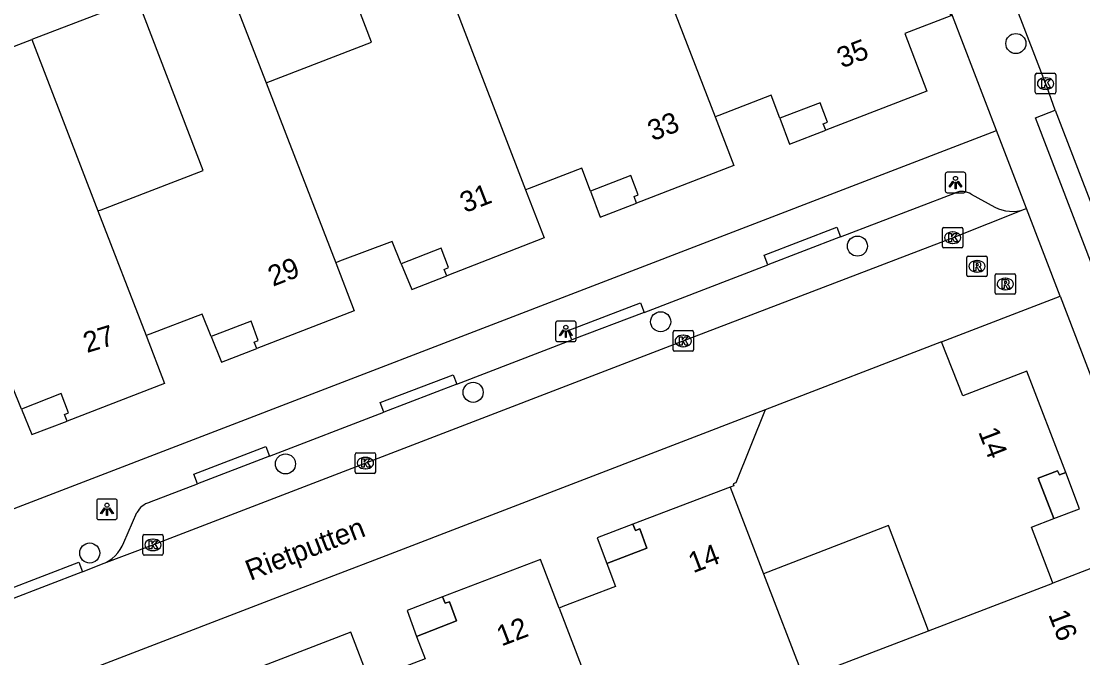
# Model space of a CAD drawing. Extents: x 159265 to 160143, y 383413 to 384319.
# Drawn here: x 159445.8 to 159497.6, y 383678.4 to 383709.4 of the extents above; entities that cross this region are included whole.
import ezdxf

# ---------------------------------------------------------------- set-up
doc = ezdxf.new("R2010")
doc.units = 0
for name, color, linetype in [('IMGEO_Boom', 7, 'Continuous'), ('IMGEO_Kolk', 7, 'Continuous'), ('IMGEO_Lichtpunt', 7, 'Continuous'), ('IMGEO_Openbare_ruimte_label', 7, 'Continuous'), ('IMGEO_Pand', 7, 'Continuous'), ('IMGEO_Pand_nummerreeks', 7, 'Continuous'), ('IMGEO_Pand_overbouw', 7, 'Continuous'), ('IMGEO_Rijbaan_lokaal_gesloten', 7, 'Continuous'), ('IMGEO_Rijbaan_lokaal_open', 7, 'Continuous'), ('IMGEO_Rioolput', 7, 'Continuous'), ('IMGEO_Voetpad_open', 7, 'Continuous')]:
    doc.layers.add(name, color=color, linetype=linetype)

msp = doc.modelspace()

# ---------------------------------------------------------------- linework, layer by layer
at = {"layer": 'IMGEO_Boom'}
for centre in [(159494.296, 383708.287), (159486.577, 383698.427), (159476.992, 383694.744), (159467.858, 383691.308), (159458.713, 383687.822), (159449.177, 383683.486)]:
    msp.add_circle(centre, 0.489, dxfattribs=at)
at = {"layer": 'IMGEO_Kolk'}
for p, q in [((159495.244, 383705.912), (159495.244, 383706.764)), ((159495.319, 383706.838), (159496.171, 383706.838)), ((159495.732, 383706.618), (159495.757, 383706.618)), ((159496.245, 383706.764), (159496.245, 383705.912)), ((159496.171, 383705.838), (159495.319, 383705.838)), ((159495.755, 383706.058), (159495.73, 383706.058)), ((159490.718, 383698.41), (159490.718, 383699.262)), ((159490.793, 383699.336), (159491.645, 383699.336)), ((159491.206, 383699.116), (159491.231, 383699.116)), ((159491.719, 383699.262), (159491.719, 383698.41)), ((159491.645, 383698.336), (159490.793, 383698.336)), ((159491.229, 383698.556), (159491.204, 383698.556)), ((159477.594, 383693.384), (159477.594, 383694.236)), ((159477.669, 383694.31), (159478.521, 383694.31)), ((159478.082, 383694.09), (159478.107, 383694.09)), ((159478.595, 383694.236), (159478.595, 383693.384)), ((159478.105, 383693.53), (159478.08, 383693.53)), ((159478.521, 383693.31), (159477.669, 383693.31)), ((159462.107, 383687.437), (159462.107, 383688.289)), ((159462.182, 383688.363), (159463.034, 383688.363)), ((159463.108, 383688.289), (159463.108, 383687.437)), ((159462.595, 383688.143), (159462.62, 383688.143)), ((159463.034, 383687.363), (159462.182, 383687.363)), ((159462.618, 383687.583), (159462.593, 383687.583)), ((159451.759, 383683.455), (159451.759, 383684.307)), ((159451.834, 383684.381), (159452.686, 383684.381)), ((159452.247, 383684.161), (159452.272, 383684.161)), ((159452.76, 383684.307), (159452.76, 383683.455)), ((159452.27, 383683.601), (159452.245, 383683.601)), ((159452.686, 383683.381), (159451.834, 383683.381))]:
    msp.add_line(p, q, dxfattribs=at)
for points in [[(159495.244, 383705.912), (159495.244, 383706.764)], [(159495.319, 383706.838), (159496.171, 383706.838)], [(159495.565, 383706.538), (159495.688, 383706.538), (159495.688, 383706.387), (159495.818, 383706.538), (159495.982, 383706.538), (159495.836, 383706.387), (159495.989, 383706.138), (159495.837, 383706.138), (159495.752, 383706.302), (159495.688, 383706.235), (159495.688, 383706.138), (159495.565, 383706.138), (159495.565, 383706.538)], [(159496.245, 383706.764), (159496.245, 383705.912)], [(159496.171, 383705.838), (159495.319, 383705.838)], [(159490.718, 383698.41), (159490.718, 383699.262)], [(159490.793, 383699.336), (159491.645, 383699.336)], [(159491.719, 383699.262), (159491.719, 383698.41)], [(159491.039, 383699.036), (159491.162, 383699.036), (159491.162, 383698.885), (159491.292, 383699.036), (159491.456, 383699.036), (159491.31, 383698.885), (159491.463, 383698.636), (159491.311, 383698.636), (159491.226, 383698.8), (159491.162, 383698.733), (159491.162, 383698.636), (159491.039, 383698.636), (159491.039, 383699.036)], [(159491.645, 383698.336), (159490.793, 383698.336)], [(159477.594, 383693.384), (159477.594, 383694.236)], [(159477.669, 383694.31), (159478.521, 383694.31)], [(159477.915, 383694.01), (159478.038, 383694.01), (159478.038, 383693.859), (159478.168, 383694.01), (159478.332, 383694.01), (159478.186, 383693.859), (159478.339, 383693.61), (159478.187, 383693.61), (159478.102, 383693.774), (159478.038, 383693.707), (159478.038, 383693.61), (159477.915, 383693.61), (159477.915, 383694.01)], [(159478.595, 383694.236), (159478.595, 383693.384)], [(159478.521, 383693.31), (159477.669, 383693.31)], [(159462.107, 383687.437), (159462.107, 383688.289)], [(159462.182, 383688.363), (159463.034, 383688.363)], [(159463.108, 383688.289), (159463.108, 383687.437)], [(159462.428, 383688.063), (159462.551, 383688.063), (159462.551, 383687.912), (159462.681, 383688.063), (159462.845, 383688.063), (159462.699, 383687.912), (159462.852, 383687.663), (159462.7, 383687.663), (159462.615, 383687.827), (159462.551, 383687.76), (159462.551, 383687.663), (159462.428, 383687.663), (159462.428, 383688.063)], [(159463.034, 383687.363), (159462.182, 383687.363)], [(159451.759, 383683.455), (159451.759, 383684.307)], [(159451.834, 383684.381), (159452.686, 383684.381)], [(159452.76, 383684.307), (159452.76, 383683.455)], [(159452.08, 383684.081), (159452.203, 383684.081), (159452.203, 383683.93), (159452.333, 383684.081), (159452.497, 383684.081), (159452.351, 383683.93), (159452.504, 383683.681), (159452.352, 383683.681), (159452.267, 383683.845), (159452.203, 383683.778), (159452.203, 383683.681), (159452.08, 383683.681), (159452.08, 383684.081)], [(159452.686, 383683.381), (159451.834, 383683.381)]]:
    msp.add_lwpolyline(points, dxfattribs=at)
for centre, start, end in [((159495.321, 383706.762), 91.552, 178.448), ((159495.321, 383706.762), 91.552, 178.448), ((159496.169, 383706.762), 1.552, 88.448), ((159496.169, 383706.762), 1.552, 88.448), ((159495.321, 383705.914), 181.552, 268.448), ((159495.321, 383705.914), 181.552, 268.448), ((159496.169, 383705.914), 271.552, 358.448), ((159496.169, 383705.914), 271.552, 358.448), ((159490.795, 383699.26), 91.552, 178.448), ((159490.795, 383699.26), 91.552, 178.448), ((159491.643, 383699.26), 1.552, 88.448), ((159491.643, 383699.26), 1.552, 88.448), ((159490.795, 383698.412), 181.552, 268.448), ((159490.795, 383698.412), 181.552, 268.448), ((159491.643, 383698.412), 271.552, 358.448), ((159491.643, 383698.412), 271.552, 358.448), ((159477.671, 383694.234), 91.552, 178.448), ((159477.671, 383694.234), 91.552, 178.448), ((159478.519, 383694.234), 1.552, 88.448), ((159478.519, 383694.234), 1.552, 88.448), ((159477.671, 383693.386), 181.552, 268.448), ((159477.671, 383693.386), 181.552, 268.448), ((159478.519, 383693.386), 271.552, 358.448), ((159478.519, 383693.386), 271.552, 358.448), ((159462.184, 383688.287), 91.552, 178.448), ((159462.184, 383688.287), 91.552, 178.448), ((159463.032, 383688.287), 1.552, 88.448), ((159463.032, 383688.287), 1.552, 88.448), ((159462.184, 383687.439), 181.552, 268.448), ((159462.184, 383687.439), 181.552, 268.448), ((159463.032, 383687.439), 271.552, 358.448), ((159463.032, 383687.439), 271.552, 358.448), ((159451.836, 383684.305), 91.552, 178.448), ((159451.836, 383684.305), 91.552, 178.448), ((159452.684, 383684.305), 1.552, 88.448), ((159452.684, 383684.305), 1.552, 88.448), ((159451.836, 383683.457), 181.552, 268.448), ((159451.836, 383683.457), 181.552, 268.448), ((159452.684, 383683.457), 271.552, 358.448), ((159452.684, 383683.457), 271.552, 358.448)]:
    msp.add_arc(centre, 0.0765, start, end, dxfattribs=at)
for centre, major_axis, ratio, start_param, end_param in [((159495.731, 383706.338), (-0.387, 0.002), 0.722429, 4.712389, 7.853982), ((159495.756, 383706.338), (-0.39, 0.002), 0.717154, 1.570796, 4.712389), ((159491.205, 383698.836), (-0.387, 0.002), 0.722429, 4.712389, 7.853982), ((159491.23, 383698.836), (-0.39, 0.002), 0.717154, 1.570796, 4.712389), ((159478.081, 383693.81), (-0.387, 0.002), 0.722429, 4.712389, 7.853982), ((159478.106, 383693.81), (-0.39, 0.002), 0.717154, 1.570796, 4.712389), ((159462.594, 383687.863), (-0.387, 0.002), 0.722429, 4.712389, 7.853982), ((159462.619, 383687.863), (-0.39, 0.002), 0.717154, 1.570796, 4.712389), ((159452.246, 383683.881), (-0.387, 0.002), 0.722429, 4.712389, 7.853982), ((159452.271, 383683.881), (-0.39, 0.002), 0.717154, 1.570796, 4.712389)]:
    msp.add_ellipse(centre, major_axis=major_axis, ratio=ratio, start_param=start_param, end_param=end_param, dxfattribs=at)
at = {"layer": 'IMGEO_Lichtpunt'}
for p, q in [((159490.859, 383701.924), (159490.859, 383701.117)), ((159490.859, 383701.924), (159490.859, 383701.117)), ((159491.761, 383702.019), (159490.953, 383702.019)), ((159491.761, 383702.019), (159490.953, 383702.019)), ((159491.855, 383701.117), (159491.855, 383701.924)), ((159491.855, 383701.117), (159491.855, 383701.924)), ((159490.953, 383701.023), (159491.761, 383701.023)), ((159490.953, 383701.023), (159491.761, 383701.023)), ((159471.873, 383694.679), (159471.873, 383693.872)), ((159471.873, 383694.679), (159471.873, 383693.872)), ((159472.775, 383694.774), (159471.967, 383694.774)), ((159472.775, 383694.774), (159471.967, 383694.774)), ((159472.869, 383693.872), (159472.869, 383694.679)), ((159472.869, 383693.872), (159472.869, 383694.679)), ((159471.967, 383693.778), (159472.775, 383693.778)), ((159471.967, 383693.778), (159472.775, 383693.778)), ((159449.519, 383686.016), (159449.519, 383685.209)), ((159449.519, 383686.016), (159449.519, 383685.209)), ((159450.421, 383686.111), (159449.613, 383686.111)), ((159450.421, 383686.111), (159449.613, 383686.111)), ((159450.515, 383685.209), (159450.515, 383686.016)), ((159450.515, 383685.209), (159450.515, 383686.016)), ((159449.613, 383685.115), (159450.421, 383685.115)), ((159449.613, 383685.115), (159450.421, 383685.115))]:
    msp.add_line(p, q, dxfattribs=at)
for points in [[(159491.233, 383701.588), (159491.272, 383701.56), (159491.084, 383701.298), (159491.046, 383701.325), (159491.233, 383701.588)], [(159491.335, 383701.54), (159491.382, 383701.54), (159491.382, 383701.218), (159491.335, 383701.218), (159491.335, 383701.54)], [(159491.445, 383701.56), (159491.483, 383701.587), (159491.67, 383701.325), (159491.631, 383701.297), (159491.445, 383701.56)], [(159472.247, 383694.343), (159472.286, 383694.315), (159472.098, 383694.053), (159472.06, 383694.08), (159472.247, 383694.343)], [(159472.349, 383694.295), (159472.396, 383694.295), (159472.396, 383693.973), (159472.349, 383693.973), (159472.349, 383694.295)], [(159472.459, 383694.315), (159472.497, 383694.342), (159472.684, 383694.08), (159472.645, 383694.052), (159472.459, 383694.315)], [(159449.893, 383685.68), (159449.932, 383685.652), (159449.744, 383685.39), (159449.706, 383685.417), (159449.893, 383685.68)], [(159450.105, 383685.652), (159450.143, 383685.679), (159450.33, 383685.417), (159450.291, 383685.389), (159450.105, 383685.652)], [(159449.995, 383685.632), (159450.042, 383685.632), (159450.042, 383685.31), (159449.995, 383685.31), (159449.995, 383685.632)]]:
    msp.add_lwpolyline(points, dxfattribs=at)
for centre in [(159491.358, 383701.722), (159472.372, 383694.477), (159450.018, 383685.814)]:
    msp.add_circle(centre, 0.0994, dxfattribs=at)
for centre, start, end in [((159490.953, 383701.924), 90, 180), ((159490.953, 383701.924), 90, 180), ((159491.761, 383701.924), 0, 90), ((159491.761, 383701.924), 0, 90), ((159490.953, 383701.117), 180, 270), ((159490.953, 383701.117), 180, 270), ((159491.761, 383701.117), 270, 0), ((159491.761, 383701.117), 270, 360), ((159471.967, 383694.679), 90, 180), ((159471.967, 383694.679), 90, 180), ((159472.775, 383694.679), 0, 90), ((159472.775, 383694.679), 0, 90), ((159471.967, 383693.872), 180, 270), ((159471.967, 383693.872), 180, 270), ((159472.775, 383693.872), 270, 0), ((159472.775, 383693.872), 270, 360), ((159449.613, 383686.016), 90, 180), ((159449.613, 383686.016), 90, 180), ((159450.421, 383686.016), 0, 90), ((159450.421, 383686.016), 0, 90), ((159449.613, 383685.209), 180, 270), ((159449.613, 383685.209), 180, 270), ((159450.421, 383685.209), 270, 0), ((159450.421, 383685.209), 270, 360)]:
    msp.add_arc(centre, 0.0946, start, end, dxfattribs=at)
at = {"layer": 'IMGEO_Pand'}
for points in [[(159485.763, 383723.591), (159491.137, 383709.634), (159488.886, 383708.768), (159489.964, 383705.968), (159485.036, 383704.069), (159484.913, 383704.379), (159485.114, 383704.464), (159484.759, 383705.406), (159482.797, 383704.653), (159482.376, 383705.767), (159479.829, 383704.783), (159479.649, 383704.714)], [(159475.962, 383714.243), (159477.308, 383710.765), (159479.649, 383704.714)], [(159457.772, 383706.379), (159462.913, 383708.349), (159460.746, 383714.002)], [(159455.588, 383712.026), (159457.772, 383706.379)], [(159449.577, 383700.137), (159449.737, 383700.198), (159454.705, 383702.103), (159451.502, 383710.46)], [(159466.909, 383710.231), (159468.071, 383707.226), (159470.415, 383701.164)], [(159442.249, 383706.913), (159446.353, 383708.486)], [(159446.353, 383708.486), (159449.577, 383700.137)], [(159457.772, 383706.379), (159458.817, 383703.679), (159461.162, 383697.617)], [(159479.649, 383704.714), (159480.562, 383702.355), (159475.818, 383700.523), (159475.695, 383700.833), (159475.896, 383700.918), (159475.541, 383701.86), (159473.568, 383701.107), (159473.152, 383702.227), (159470.589, 383701.232), (159470.415, 383701.164)], [(159470.415, 383701.164), (159471.319, 383698.826), (159466.573, 383696.983), (159466.45, 383697.293), (159466.651, 383697.378), (159466.296, 383698.32), (159464.358, 383697.571), (159463.92, 383698.656), (159461.342, 383697.685), (159461.162, 383697.617)], [(159449.577, 383700.137), (159451.92, 383694.07)], [(159461.162, 383697.617), (159462.068, 383695.274), (159457.314, 383693.441), (159457.19, 383693.751), (159457.391, 383693.836), (159457.035, 383694.778), (159455.098, 383694.025), (159454.655, 383695.118), (159452.104, 383694.141), (159451.92, 383694.07)], [(159451.92, 383694.07), (159452.823, 383691.731), (159448.071, 383689.911), (159447.947, 383690.221), (159448.148, 383690.306), (159447.792, 383691.248), (159445.855, 383690.495), (159445.415, 383691.579), (159442.857, 383690.602), (159442.676, 383690.533)], [(159490.681, 383693.764), (159482.084, 383690.461)], [(159496.097, 383682.017), (159496.029, 383682.196), (159495.054, 383684.741), (159496.146, 383685.159), (159495.39, 383687.127), (159496.331, 383687.485), (159496.416, 383687.284), (159496.726, 383687.408), (159494.834, 383692.339), (159491.707, 383691.142), (159490.681, 383693.764)], [(159482.084, 383690.461), (159480.656, 383686.909), (159480.521, 383686.858), (159480.557, 383686.757), (159480.379, 383686.689)], [(159480.379, 383686.689), (159475.643, 383684.891), (159475.762, 383684.584), (159475.971, 383684.656), (159476.324, 383683.725), (159474.376, 383682.968), (159474.8, 383681.86), (159472.221, 383680.874), (159472.047, 383680.807)], [(159480.379, 383686.689), (159481.998, 383682.477)], [(159490.041, 383679.698), (159488.093, 383684.82), (159481.998, 383682.477)], [(159472.047, 383680.807), (159471.14, 383683.17), (159466.372, 383681.346), (159466.491, 383681.039), (159466.7, 383681.111), (159467.053, 383680.18), (159465.105, 383679.423), (159465.512, 383678.331), (159462.97, 383677.363), (159462.795, 383677.296)], [(159499.634, 383672.767), (159499.565, 383672.949), (159498.598, 383675.488), (159499.696, 383675.913), (159498.941, 383677.872), (159499.882, 383678.23), (159500, 383678.042), (159500.277, 383678.153), (159500, 383678.876), (159498.452, 383682.919), (159496.097, 383682.017)], [(159481.998, 383682.477), (159483.961, 383677.37)], [(159490.041, 383679.698), (159496.097, 383682.017)], [(159472.047, 383680.807), (159474.354, 383674.795)], [(159462.795, 383677.296), (159461.898, 383679.632), (159457.135, 383677.806), (159457.254, 383677.499), (159457.463, 383677.571), (159457.816, 383676.64), (159455.868, 383675.883), (159456.285, 383674.788), (159453.419, 383673.686), (159455.745, 383667.638), (159461.018, 383669.666), (159463.354, 383663.603)], [(159483.961, 383677.37), (159490.041, 383679.698)]]:
    msp.add_lwpolyline(points, dxfattribs=at)
at = {"layer": 'IMGEO_Pand_overbouw'}
for points in [[(159484.913, 383704.379), (159485.114, 383704.464), (159484.759, 383705.406), (159482.797, 383704.653), (159483.274, 383703.39), (159485.036, 383704.069)], [(159475.695, 383700.833), (159475.896, 383700.918), (159475.541, 383701.86), (159473.568, 383701.107), (159474.04, 383699.836), (159475.818, 383700.523)], [(159466.45, 383697.293), (159466.651, 383697.378), (159466.296, 383698.32), (159464.358, 383697.571), (159464.863, 383696.319), (159466.573, 383696.983)], [(159457.19, 383693.751), (159457.391, 383693.836), (159457.035, 383694.778), (159455.098, 383694.025), (159455.602, 383692.781), (159457.314, 383693.441)], [(159447.947, 383690.221), (159448.148, 383690.306), (159447.792, 383691.248), (159445.855, 383690.495), (159446.358, 383689.255), (159448.071, 383689.911)], [(159496.726, 383687.408), (159496.416, 383687.284), (159496.331, 383687.485), (159495.39, 383687.127), (159496.146, 383685.159), (159497.404, 383685.641)], [(159475.971, 383684.656), (159475.762, 383684.584), (159475.643, 383684.891), (159473.894, 383684.227), (159474.376, 383682.968), (159476.324, 383683.725)], [(159466.7, 383681.111), (159466.491, 383681.039), (159466.372, 383681.346), (159464.636, 383680.682), (159465.105, 383679.423), (159467.053, 383680.18)]]:
    msp.add_lwpolyline(points, close=True, dxfattribs=at)
at = {"layer": 'IMGEO_Rijbaan_lokaal_gesloten'}
for points in [[(159496.217, 383705.045), (159495.821, 383706.144), (159489.512, 383722.543), (159488.361, 383725.542)], [(159496.217, 383705.045), (159500, 383695.226), (159500.226, 383694.637)]]:
    msp.add_lwpolyline(points, dxfattribs=at)
at = {"layer": 'IMGEO_Rijbaan_lokaal_open'}
for points in [[(159449.756, 383682.936), (159452.257, 383683.88), (159462.604, 383687.862), (159478.091, 383693.809), (159491.215, 383698.835), (159494.712, 383700.222)], [(159494.712, 383700.222), (159494.814, 383700.262)], [(159496.449, 383695.986), (159494.814, 383700.262)], [(159490.681, 383693.764), (159496.449, 383695.986)], [(159482.084, 383690.461), (159463.605, 383683.356), (159461.057, 383682.377), (159448.102, 383677.396)], [(159448.831, 383682.571), (159445.289, 383681.205)], [(159448.831, 383682.571), (159449.756, 383682.936)]]:
    msp.add_lwpolyline(points, dxfattribs=at)
at = {"layer": 'IMGEO_Rioolput'}
for p, q in [((159491.903, 383697.014), (159491.903, 383697.866)), ((159491.978, 383697.94), (159492.83, 383697.94)), ((159492.391, 383697.72), (159492.416, 383697.72)), ((159492.904, 383697.866), (159492.904, 383697.014)), ((159492.414, 383697.16), (159492.389, 383697.16)), ((159493.357, 383697.08), (159494.209, 383697.08)), ((159492.83, 383696.94), (159491.978, 383696.94)), ((159493.282, 383696.154), (159493.282, 383697.006)), ((159493.77, 383696.86), (159493.795, 383696.86)), ((159494.283, 383697.006), (159494.283, 383696.154)), ((159494.209, 383696.08), (159493.357, 383696.08)), ((159493.793, 383696.3), (159493.768, 383696.3))]:
    msp.add_line(p, q, dxfattribs=at)
for points in [[(159491.903, 383697.014), (159491.903, 383697.866)], [(159491.978, 383697.94), (159492.83, 383697.94)], [(159492.492, 383697.638), (159492.24, 383697.64), (159492.24, 383697.24)], [(159492.418, 383697.559), (159492.364, 383697.559), (159492.364, 383697.478)], [(159492.904, 383697.866), (159492.904, 383697.014)], [(159492.24, 383697.24), (159492.364, 383697.24), (159492.364, 383697.402), (159492.375, 383697.402)], [(159492.364, 383697.478), (159492.416, 383697.478)], [(159492.422, 383697.373), (159492.493, 383697.24), (159492.633, 383697.24), (159492.568, 383697.366)], [(159493.357, 383697.08), (159494.209, 383697.08)], [(159492.83, 383696.94), (159491.978, 383696.94)], [(159493.282, 383696.154), (159493.282, 383697.006)], [(159493.871, 383696.778), (159493.619, 383696.78), (159493.619, 383696.38)], [(159493.619, 383696.38), (159493.743, 383696.38), (159493.743, 383696.542), (159493.754, 383696.542)], [(159493.797, 383696.699), (159493.743, 383696.699), (159493.743, 383696.618)], [(159493.743, 383696.618), (159493.795, 383696.618)], [(159493.801, 383696.513), (159493.872, 383696.38), (159494.012, 383696.38), (159493.947, 383696.506)], [(159494.283, 383697.006), (159494.283, 383696.154)], [(159494.209, 383696.08), (159493.357, 383696.08)]]:
    msp.add_lwpolyline(points, dxfattribs=at)
for centre, radius, start, end in [((159491.98, 383697.864), 0.0765, 91.552, 178.448), ((159491.98, 383697.864), 0.0765, 91.552, 178.448), ((159492.424, 383697.463), 0.0964, 77.0061, 93.1865), ((159492.438, 383697.52), 0.0378, 276.6634, 79.6772), ((159492.491, 383697.528), 0.109, 350.3612, 89.416), ((159492.828, 383697.864), 0.0765, 1.552, 88.448), ((159492.828, 383697.864), 0.0765, 1.552, 88.448), ((159492.374, 383697.349), 0.0533, 26.0293, 88.6989), ((159492.4, 383697.667), 0.19, 274.7715, 282.9687), ((159492.489, 383697.528), 0.112, 277.5842, 350.9817), ((159492.473, 383697.313), 0.108, 29.5134, 73.7905), ((159493.359, 383697.004), 0.0765, 91.552, 178.448), ((159493.359, 383697.004), 0.0765, 91.552, 178.448), ((159494.207, 383697.004), 0.0765, 1.552, 88.448), ((159494.207, 383697.004), 0.0765, 1.552, 88.448), ((159491.98, 383697.016), 0.0765, 181.552, 268.448), ((159491.98, 383697.016), 0.0765, 181.552, 268.448), ((159492.828, 383697.016), 0.0765, 271.552, 358.448), ((159492.828, 383697.016), 0.0765, 271.552, 358.448), ((159493.753, 383696.489), 0.0533, 26.0293, 88.6989), ((159493.779, 383696.807), 0.19, 274.7715, 282.9687), ((159493.803, 383696.603), 0.0964, 77.0061, 93.1865), ((159493.817, 383696.66), 0.0378, 276.6634, 79.6772), ((159493.87, 383696.668), 0.109, 350.3612, 89.416), ((159493.868, 383696.668), 0.112, 277.5842, 350.9817), ((159493.852, 383696.453), 0.108, 29.5134, 73.7905), ((159493.359, 383696.156), 0.0765, 181.552, 268.448), ((159493.359, 383696.156), 0.0765, 181.552, 268.448), ((159494.207, 383696.156), 0.0765, 271.552, 358.448), ((159494.207, 383696.156), 0.0765, 271.552, 358.448)]:
    msp.add_arc(centre, radius, start, end, dxfattribs=at)
for centre, major_axis, ratio, start_param, end_param in [((159492.39, 383697.44), (-0.387, 0.002), 0.722429, 4.712389, 7.853982), ((159492.415, 383697.44), (-0.39, 0.002), 0.717154, 1.570796, 4.712389), ((159493.769, 383696.58), (-0.387, 0.002), 0.722429, 4.712389, 7.853982), ((159493.794, 383696.58), (-0.39, 0.002), 0.717154, 1.570796, 4.712389)]:
    msp.add_ellipse(centre, major_axis=major_axis, ratio=ratio, start_param=start_param, end_param=end_param, dxfattribs=at)
at = {"layer": 'IMGEO_Voetpad_open'}
for points in [[(159493.36, 383704.052), (159485.859, 383723.61), (159485.853, 383723.626)], [(159451.502, 383710.46), (159446.353, 383708.486)], [(159500.226, 383694.637), (159499.256, 383694.263), (159495.247, 383704.671), (159496.217, 383705.045)], [(159452.08, 383641.511), (159438.358, 383677.117), (159435.186, 383681.698), (159493.36, 383704.052)], [(159494.814, 383700.262), (159493.36, 383704.052)], [(159485.759, 383698.879), (159491.351, 383701.026)], [(159492.122, 383700.952), (159493.276, 383700.326)], [(159482.208, 383697.516), (159482.029, 383697.982), (159485.58, 383699.345), (159485.759, 383698.879)], [(159485.759, 383698.879), (159482.208, 383697.516)], [(159476.194, 383695.194), (159482.208, 383697.516)], [(159472.673, 383693.859), (159472.491, 383694.324), (159476.016, 383695.661), (159476.194, 383695.194)], [(159496.449, 383695.986), (159500, 383686.749), (159513.499, 383651.634)], [(159476.194, 383695.194), (159472.673, 383693.859)], [(159467.064, 383691.7), (159472.673, 383693.859)], [(159463.51, 383690.342), (159463.332, 383690.809), (159466.886, 383692.167), (159467.064, 383691.7)], [(159467.064, 383691.7), (159463.51, 383690.342)], [(159457.943, 383688.206), (159463.51, 383690.342)], [(159454.425, 383686.856), (159454.246, 383687.322), (159457.764, 383688.672), (159457.943, 383688.206)], [(159457.943, 383688.206), (159454.425, 383686.856)], [(159452.083, 383685.953), (159454.425, 383686.856)], [(159450.847, 383683.993), (159451.48, 383685.453)], [(159445.289, 383681.205), (159445.11, 383681.671), (159448.652, 383683.037), (159448.831, 383682.571)]]:
    msp.add_lwpolyline(points, dxfattribs=at)
for centre, radius, start, end in [((159491.663, 383700.227), 0.858, 57.6811, 111.354), ((159494.11, 383701.882), 1.766, 241.7999, 289.9155), ((159452.393, 383684.966), 1.034, 107.4168, 151.9134), ((159449.06, 383684.746), 1.94, 291.0419, 337.1445)]:
    msp.add_arc(centre, radius, start, end, dxfattribs=at)

# ---------------------------------------------------------------- texts
at = {"layer": 'IMGEO_Openbare_ruimte_label'}
msp.add_text('Rietputten', height=1, rotation=21.2268, dxfattribs=at).set_placement((159457.004, 383682.125))
at = {"layer": 'IMGEO_Pand_nummerreeks'}
for s, rotation, p in [('35', 21.0734, (159485.822, 383707.073)), ('33', 21.1192, (159476.601, 383703.526)), ('31', 21.2224, (159467.458, 383700.029)), ('29', 21.0848, (159458.101, 383696.445)), ('27', 17.1028, (159449.044, 383693.218)), ('14', 290.993, (159492.454, 383689.386)), ('14', 20.7926, (159478.576, 383682.497)), ('16', 290.9586, (159495.866, 383680.5)), ('12', 20.9359, (159469.238, 383678.931))]:
    msp.add_text(s, height=1, rotation=rotation, dxfattribs=at).set_placement(p)

doc.saveas('drawing.dxf')
